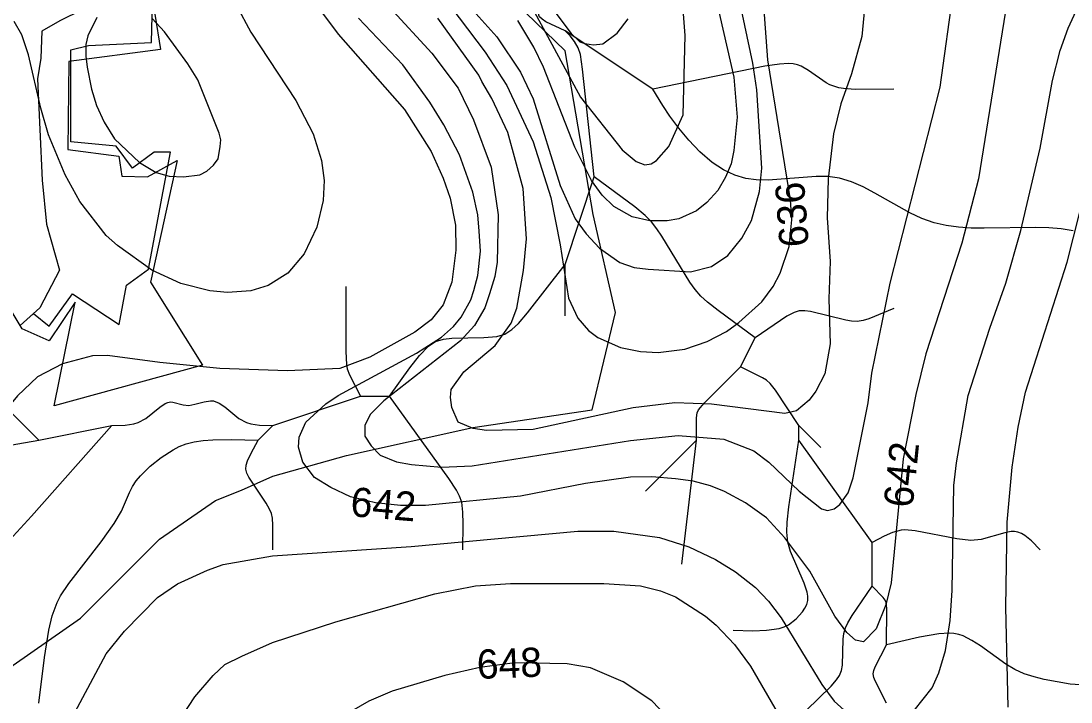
# Model space of a CAD drawing. Extents: x -709584 to -702006, y -1161789 to -1157496.
# Drawn here: x -705808.1 to -705448.9, y -1160761.6 to -1160528.7 of the extents above; entities that cross this region are included whole.
import ezdxf

# ---------------------------------------------------------------- set-up
doc = ezdxf.new("R2010")
doc.units = 0
for name, color, linetype in [('102_obvod PÚ', 7, 'Continuous'), ('103_hranice KÚ', 7, 'Continuous'), ('120_vrstevnice hlavní', 7, 'Continuous'), ('121_vrstevnice hlavní_popis', 7, 'Continuous'), ('122_vrstevnice základní', 7, 'Continuous'), ('124_vrstevnice doplňková', 7, 'Continuous'), ('408_BPEJ_linie', 7, 'Continuous'), ('411_akumulovaný odtok', 7, 'Continuous'), ('419_LPIS PB', 7, 'Continuous')]:
    doc.layers.add(name, color=color, linetype=linetype)

msp = doc.modelspace()

# ---------------------------------------------------------------- linework, layer by layer
at = {"layer": '102_obvod PÚ'}
msp.add_lwpolyline([(-705826.94, -1160427.36), (-705803.04, -1160451.48), (-705774.99, -1160452.69), (-705772.92, -1160476.52), (-705777.28, -1160481.34), (-705775.29, -1160489.21), (-705766.13, -1160501.98), (-705760.34, -1160538.38), (-705791.68, -1160542.51), (-705792.04, -1160572.56), (-705774.63, -1160574.91), (-705773.56, -1160581.69), (-705764.78, -1160581.98), (-705754.72, -1160576.34), (-705763.81, -1160617.97), (-705745.97, -1160646.41), (-705796.77, -1160660.27), (-705789.61, -1160624.81), (-705798.41, -1160638.03), (-705807.67, -1160633.94), (-705823.11, -1160608.36)], dxfattribs=at)
at = {"layer": '103_hranice KÚ'}
msp.add_lwpolyline([(-705832.73, -1160764.32), (-705787.69, -1160732.88), (-705760.75, -1160705.85), (-705741.54, -1160692.64), (-705732.7, -1160689.14), (-705722, -1160684.34), (-705696.8, -1160677.24), (-705653.54, -1160667.74), (-705612.75, -1160661.65), (-705604.78, -1160628.34), (-705612.41, -1160594.84), (-705621.9, -1160538.88), (-705635.36, -1160525.89)], dxfattribs=at)
msp.add_lwpolyline([(-705832.73, -1160764.32), (-705787.69, -1160732.88), (-705760.75, -1160705.85), (-705741.54, -1160692.64), (-705732.7, -1160689.14), (-705722, -1160684.34), (-705696.8, -1160677.24), (-705653.54, -1160667.74), (-705612.75, -1160661.65), (-705604.78, -1160628.34), (-705612.41, -1160594.84), (-705621.9, -1160538.88), (-705635.36, -1160525.89)], dxfattribs=at)
at = {"layer": '120_vrstevnice hlavní'}
for points in [[(-705634.7, -1160521.33), (-705616.66, -1160554.73), (-705602.41, -1160572.69), (-705597.71, -1160576.68), (-705594.72, -1160577.81), (-705592.58, -1160577.53), (-705590.73, -1160576.39), (-705586.45, -1160571.54), (-705581.61, -1160560.72), (-705580.9, -1160533.64), (-705583.03, -1160505.43)], [(-705690.47, -1160666.87), (-705690.47, -1160670.72), (-705688.34, -1160674), (-705685.2, -1160677.13), (-705679.64, -1160679.41), (-705674.51, -1160680.41), (-705664.26, -1160681.27), (-705653.71, -1160680.84), (-705599.56, -1160672.15), (-705583.32, -1160670.44), (-705567.64, -1160671.72), (-705557.38, -1160675.71), (-705552.25, -1160679.56), (-705541.85, -1160689.53), (-705534.3, -1160695.52), (-705532.16, -1160696.08), (-705529.88, -1160695.52), (-705528.03, -1160694.09), (-705525.18, -1160690.1), (-705523.47, -1160684.97), (-705518.34, -1160659.32), (-705517.06, -1160649.06), (-705510.79, -1160618.28), (-705493.69, -1160551.31), (-705488.99, -1160517.4)], [(-705682.07, -1160523.95), (-705667.53, -1160539.63), (-705658.56, -1160551.6), (-705653.28, -1160562.43), (-705647.3, -1160578.67), (-705644.88, -1160594.91), (-705645.16, -1160611.16), (-705645.97, -1160616.09), (-705647.87, -1160621.99), (-705649.46, -1160626.75), (-705653, -1160632.82), (-705657.7, -1160638.09), (-705683.92, -1160658.61), (-705688.48, -1160663.17), (-705690.47, -1160666.87)]]:
    msp.add_lwpolyline(points, dxfattribs=at)
at = {"layer": '122_vrstevnice základní'}
for points in [[(-705444.39, -1160387.58), (-705450.51, -1160389.29), (-705463.77, -1160394.57), (-705502.67, -1160412.81), (-705507.51, -1160415.8), (-705514.07, -1160420.93), (-705519.34, -1160426.2), (-705523.19, -1160431.33), (-705525.61, -1160436.46), (-705526.75, -1160444.16), (-705525.89, -1160456.98), (-705521.05, -1160482.63), (-705519.34, -1160495.45), (-705518.48, -1160513.41), (-705520.48, -1160533.93), (-705524.04, -1160546.75), (-705527.6, -1160557.01), (-705530.17, -1160567.27), (-705532.02, -1160582.66), (-705532.34, -1160596.03)], [(-705575.2, -1160500.01), (-705564.22, -1160547.89), (-705563.08, -1160561.57), (-705564.22, -1160572.97), (-705565.22, -1160577.53), (-705567.07, -1160582.09), (-705569.78, -1160586.65), (-705573.48, -1160590.78), (-705577.05, -1160593.63), (-705583.03, -1160596.34), (-705587.02, -1160597.05), (-705593.01, -1160597.05), (-705598.99, -1160595.63), (-705605.26, -1160592.06), (-705609.25, -1160588.22), (-705612.96, -1160583.23), (-705618.66, -1160571.83), (-705629.34, -1160544.47), (-705632.62, -1160537.63), (-705638.18, -1160528.51)], [(-705673.09, -1160507.71), (-705649.29, -1160539.34), (-705641.88, -1160550.74), (-705632.91, -1160569.98), (-705626.87, -1160589.03), (-705623.64, -1160605.17), (-705620.79, -1160623.41), (-705617.66, -1160630.25), (-705613.95, -1160634.53), (-705610.82, -1160636.95), (-705602.98, -1160640.37), (-705596.14, -1160641.65), (-705590.16, -1160642.08), (-705581.04, -1160640.94), (-705573.34, -1160638.23), (-705566.79, -1160634.81), (-705562.51, -1160631.82), (-705554.68, -1160624.7), (-705550.83, -1160619.42), (-705548.41, -1160614.86), (-705545.27, -1160605.74), (-705544.42, -1160596.62), (-705544.84, -1160589.78), (-705552.68, -1160541.91), (-705555.1, -1160507.71)], [(-705661.69, -1160515.69), (-705645.3, -1160534.07), (-705637.18, -1160546.18), (-705632.91, -1160555.3), (-705623.64, -1160584.94), (-705618.51, -1160596.34), (-705614.81, -1160601.47), (-705610.25, -1160606.31), (-705603.27, -1160611.3), (-705598.4, -1160612.96), (-705593.58, -1160613.58), (-705579.04, -1160614.44), (-705571.92, -1160612.58), (-705566.36, -1160608.88), (-705561.52, -1160602.89), (-705558.24, -1160596.91), (-705555.53, -1160586.93), (-705554.68, -1160578.96), (-705556.39, -1160552.17), (-705557.81, -1160543.05), (-705564.08, -1160513.41)], [(-705470.32, -1160518.82), (-705480.58, -1160582.66), (-705486.28, -1160604.6), (-705498.53, -1160642.51), (-705501.95, -1160656.47), (-705506.37, -1160678.42), (-705510.42, -1160720.83), (-705512.27, -1160728.32), (-705515.57, -1160736.6), (-705519.91, -1160740.97), (-705522.62, -1160740.4), (-705525.61, -1160737.83), (-705529.74, -1160732.28), (-705538.29, -1160716.89), (-705546.84, -1160705.49), (-705553.11, -1160698.65), (-705560.23, -1160693.52), (-705567.43, -1160689.57), (-705572.2, -1160687.68)], [(-705502.52, -1160764.48), (-705496.4, -1160756.79), (-705494.12, -1160751.66), (-705491.84, -1160743.96), (-705490.27, -1160733.7), (-705489.56, -1160723.44), (-705488.99, -1160687.53), (-705488.13, -1160679.84), (-705484.14, -1160656.76), (-705476.73, -1160633.67), (-705471.18, -1160618.28), (-705466.05, -1160600.33), (-705459.49, -1160572.11), (-705455.21, -1160549.03), (-705452.65, -1160538.77), (-705449.94, -1160531.08), (-705445.24, -1160520.82)], [(-705706.72, -1160523.67), (-705699.59, -1160533.21), (-705676.88, -1160558.91), (-705667.82, -1160573.26), (-705663.69, -1160582.38), (-705661.26, -1160589.21), (-705659.42, -1160598.54), (-705659.29, -1160607.07), (-705660.69, -1160618), (-705663.69, -1160625.69), (-705667.82, -1160630.82), (-705673.37, -1160635.1), (-705688.76, -1160643.65), (-705699.02, -1160647.49), (-705716.98, -1160648.35), (-705740.06, -1160647.49), (-705760.58, -1160645.5), (-705778.54, -1160643.08)], [(-705734.36, -1160523.38), (-705729.52, -1160532.5), (-705714.13, -1160555.87), (-705708.14, -1160567.27), (-705705.29, -1160576.39), (-705704.44, -1160583.23), (-705704.72, -1160590.07), (-705706.86, -1160599.19), (-705711.28, -1160608.31), (-705716.83, -1160614.86), (-705723.53, -1160619.14), (-705729.52, -1160620.99), (-705737.5, -1160621.56), (-705743.48, -1160620.99), (-705753.46, -1160618.43)], [(-705625.78, -1160525.09), (-705619.87, -1160532.96), (-705616.95, -1160535.78), (-705615.24, -1160536.35), (-705612.24, -1160536.84), (-705609.11, -1160536.49), (-705604.12, -1160532.79), (-705600.42, -1160527.94)], [(-705753.46, -1160618.43), (-705763.29, -1160613.86), (-705775.12, -1160605.46), (-705778.96, -1160602.04), (-705787.94, -1160590.35), (-705792.93, -1160581.24), (-705798.63, -1160567.55), (-705801.33, -1160558.44), (-705805.47, -1160540.2), (-705807.75, -1160533.36), (-705810.45, -1160528.8)], [(-705572.2, -1160687.68), (-705578.16, -1160686.06), (-705584.17, -1160685.26), (-705592.26, -1160684.56), (-705599.56, -1160684.69), (-705614.95, -1160686.82), (-705637.18, -1160691.24), (-705669.67, -1160694.38), (-705678.22, -1160694.38), (-705686.77, -1160693.52), (-705695.32, -1160691.38), (-705702.16, -1160688.25), (-705707.71, -1160684.83), (-705711.71, -1160679.56), (-705713.13, -1160674.43), (-705712.99, -1160671.01), (-705710.71, -1160665.88), (-705703.87, -1160659.61), (-705699.59, -1160656.76), (-705672.8, -1160642.22), (-705664.26, -1160636.81), (-705660.12, -1160633.1), (-705657.56, -1160629.97), (-705654.24, -1160623.99), (-705653.14, -1160620.85), (-705651.86, -1160615.72), (-705650.88, -1160607.44), (-705651.37, -1160600.49), (-705651.86, -1160594.91), (-705653.57, -1160587.22), (-705658.13, -1160574.4), (-705663.4, -1160564.14), (-705668.25, -1160556.44), (-705677.51, -1160543.62), (-705692.61, -1160527.66)], [(-705532.34, -1160596.03), (-705531.31, -1160610.87), (-705531.73, -1160623.7), (-705531.31, -1160639.09), (-705533.16, -1160649.35), (-705536.15, -1160655.33), (-705538.43, -1160658.32), (-705542.85, -1160662.03), (-705546.84, -1160662.88), (-705571.92, -1160659.75), (-705584.46, -1160659.32), (-705598.71, -1160661.03), (-705632.91, -1160668.44), (-705648.87, -1160668.73), (-705653.43, -1160668.01), (-705658.58, -1160665.88), (-705660.69, -1160660.89), (-705661.16, -1160657.48), (-705660.98, -1160654.76), (-705656.56, -1160648.63), (-705645.87, -1160639.66), (-705640.46, -1160631.96), (-705638.46, -1160626.83), (-705636.18, -1160614.01), (-705635.19, -1160603.18), (-705636.29, -1160585.98), (-705641.6, -1160566.84), (-705647.01, -1160555.16), (-705650.43, -1160549.32), (-705651.43, -1160547.21), (-705665.54, -1160527.66)], [(-705470.46, -1160763.34), (-705471.18, -1160729.14), (-705470.75, -1160700.07), (-705469.04, -1160681.27), (-705467.04, -1160667.59), (-705464.48, -1160655.62), (-705450.23, -1160611.16), (-705445.95, -1160594.06)], [(-705778.54, -1160643.08), (-705783.67, -1160643.22), (-705793.92, -1160645.93), (-705802.47, -1160650.34), (-705809.31, -1160656.9), (-705819, -1160668.44), (-705826.56, -1160675.99), (-705833.82, -1160680.98), (-705841.52, -1160684.26), (-705862.04, -1160690.1), (-705872.3, -1160693.95), (-705879.99, -1160697.94), (-705885.12, -1160702.5), (-705888.54, -1160708.77), (-705888.97, -1160713.18), (-705888.4, -1160718.6), (-705884.55, -1160727.15), (-705882.41, -1160730), (-705876.14, -1160736.27), (-705854.91, -1160750.09), (-705850.35, -1160753.65), (-705845.93, -1160758.21), (-705841.52, -1160763.91)], [(-705796.77, -1160778.45), (-705778.96, -1160745.1), (-705772.69, -1160737.41), (-705761.44, -1160725.87), (-705754.6, -1160721.16), (-705744.34, -1160716.46), (-705738.92, -1160714.61), (-705722.11, -1160711.62), (-705674.57, -1160708.43), (-705617.58, -1160703.15), (-705605.26, -1160703.21), (-705589.67, -1160705.37), (-705579.61, -1160708.48), (-705570.49, -1160712.9), (-705563.65, -1160717.03), (-705556.81, -1160722.45), (-705552.4, -1160727.15), (-705548.12, -1160732.85), (-705534.16, -1160755.65)], [(-705757.09, -1160772.66), (-705748.67, -1160759.84), (-705742.32, -1160752.5), (-705738.4, -1160748.82), (-705732.51, -1160745.96), (-705722.11, -1160741.26), (-705700.45, -1160734.13), (-705666.54, -1160724.58), (-705652.57, -1160721.88), (-705640.6, -1160721.02), (-705608.68, -1160721.02), (-705596.14, -1160721.88), (-705589.3, -1160723.59), (-705584.17, -1160725.58), (-705573.91, -1160732.28), (-705570.35, -1160735.27), (-705564.08, -1160741.97), (-705558.52, -1160749.38), (-705548.98, -1160765.91)], [(-705579.61, -1160774.46), (-705592.3, -1160761.2), (-705602.13, -1160754.65), (-705613.24, -1160749.95), (-705621.22, -1160748.52), (-705639.18, -1160748.24), (-705651.15, -1160749.8), (-705663.12, -1160752.51), (-705681.07, -1160757.93), (-705689.05, -1160761.35), (-705701.02, -1160768.19)], [(-705534.16, -1160755.65), (-705529.88, -1160761.35), (-705523.19, -1160767.33)]]:
    msp.add_lwpolyline(points, dxfattribs=at)
at = {"layer": '124_vrstevnice doplňková'}
for points in [[(-705782.1, -1160527.51), (-705785.23, -1160533.78), (-705785.87, -1160536.72), (-705785.87, -1160540.73), (-705785.48, -1160544.49), (-705783.93, -1160552.02), (-705782.24, -1160557.58), (-705779.68, -1160563.28), (-705776.11, -1160568.98), (-705767.56, -1160577.1), (-705761.86, -1160580.52), (-705757.42, -1160581.73), (-705752.45, -1160581.93), (-705746.9, -1160581.22), (-705744.56, -1160580.05), (-705742.23, -1160578.02), (-705740.63, -1160575.82), (-705739.92, -1160571.54), (-705739.71, -1160569.32), (-705740.35, -1160566.99), (-705747.61, -1160548.75), (-705751.03, -1160543.33)], [(-705751.03, -1160543.33), (-705758.97, -1160532.33), (-705763.2, -1160527.77)]]:
    msp.add_lwpolyline(points, dxfattribs=at)
at = {"layer": '408_BPEJ_linie'}
msp.add_lwpolyline([(-705808.41, -1160632.77), (-705803.79, -1160628.65), (-705798.5, -1160633), (-705790.5, -1160622), (-705774.5, -1160632.5), (-705772, -1160619), (-705764.5, -1160613.5), (-705757, -1160573.5), (-705762.5, -1160573.5), (-705770, -1160579), (-705775.5, -1160571.5), (-705791, -1160570), (-705791, -1160538.5), (-705785, -1160537), (-705763.5, -1160536), (-705763, -1160517.5), (-705769, -1160501.5), (-705778, -1160480.5), (-705772, -1160473), (-705776, -1160452), (-705805, -1160448), (-705832.5, -1160423)], dxfattribs=at)
at = {"layer": '411_akumulovaný odtok'}
for p, q in [((-705591.99, -1160552), (-705621.99, -1160532)), ((-705621.99, -1160612), (-705611.99, -1160582)), ((-705621.99, -1160629.5), (-705621.99, -1160612)), ((-705561.99, -1160647), (-705556.99, -1160637)), ((-705721.99, -1160667), (-705691.99, -1160657)), ((-705691.99, -1160657), (-705681.99, -1160657)), ((-705811.99, -1160662), (-705801.99, -1160672)), ((-705801.99, -1160672), (-705776.99, -1160667)), ((-705726.99, -1160672), (-705721.99, -1160667)), ((-705541.99, -1160672), (-705541.99, -1160667)), ((-705534.49, -1160674.5), (-705541.99, -1160667)), ((-705594.49, -1160689.5), (-705576.99, -1160672)), ((-705581.99, -1160714.5), (-705576.99, -1160672)), ((-705516.99, -1160707), (-705541.99, -1160672)), ((-705516.99, -1160722), (-705516.99, -1160707))]:
    msp.add_line(p, q, dxfattribs=at)
for points in [[(-705621.99, -1160532), (-705628.53, -1160528.9), (-705629.81, -1160528.08), (-705630.68, -1160527.18), (-705630.91, -1160526.67), (-705630.88, -1160525.47), (-705630.44, -1160524.14), (-705628.23, -1160519.19), (-705627.86, -1160517.77), (-705627.92, -1160516.4), (-705628.38, -1160515.07), (-705629.47, -1160513.09), (-705636.99, -1160502)], [(-705611.99, -1160582), (-705616.04, -1160545.17), (-705616.75, -1160540.11), (-705617.46, -1160537.88), (-705618.71, -1160535.65), (-705620.2, -1160533.78), (-705621.99, -1160532)], [(-705509.49, -1160552), (-705522.77, -1160552.06), (-705526.72, -1160551.75), (-705528.34, -1160551.47), (-705531.41, -1160550.52), (-705532.7, -1160549.85), (-705538.74, -1160545.58), (-705541.2, -1160544.14), (-705542.5, -1160543.65), (-705543.97, -1160543.34), (-705545.5, -1160543.23), (-705548.68, -1160543.39), (-705553.6, -1160544.15), (-705591.99, -1160552)], [(-705448.13, -1160600.47), (-705452.29, -1160599.78), (-705456.56, -1160599.42), (-705460.92, -1160599.29), (-705478.63, -1160599.55), (-705483.02, -1160599.47), (-705487.35, -1160599.21), (-705491.59, -1160598.65), (-705495.71, -1160597.71), (-705499.94, -1160596.18), (-705504.05, -1160594.25), (-705515.99, -1160587.52), (-705519.96, -1160585.43), (-705523.99, -1160583.68), (-705528.12, -1160582.45), (-705532.05, -1160581.9), (-705536.07, -1160581.82), (-705552.54, -1160583.06), (-705556.63, -1160582.99), (-705560.19, -1160582.52), (-705563.95, -1160581.37), (-705567.84, -1160579.52), (-705571.68, -1160577.01), (-705575.84, -1160573.46), (-705579.67, -1160569.44), (-705583.12, -1160565.27), (-705586.11, -1160561.21), (-705588.56, -1160557.58), (-705591.99, -1160552)], [(-705556.99, -1160637), (-705569.59, -1160627.72), (-705573.23, -1160624.81), (-705575.5, -1160622.73), (-705577.51, -1160620.45), (-705579.28, -1160617.99), (-705588.85, -1160602.29), (-705590.55, -1160599.77), (-705592.42, -1160597.4), (-705594.59, -1160595.22), (-705598.15, -1160592.24), (-705611.99, -1160582)], [(-705681.99, -1160657), (-705675.05, -1160647.29), (-705671.78, -1160643.04), (-705668.69, -1160639.85), (-705666.34, -1160638.31), (-705663.62, -1160637.5), (-705660.66, -1160637.16), (-705649.82, -1160636.97), (-705645.34, -1160636.54), (-705642.6, -1160635.72), (-705640.16, -1160634.15), (-705637.95, -1160632.08), (-705634.86, -1160628.52), (-705621.99, -1160612)], [(-705696.99, -1160619.5), (-705697.03, -1160641.67), (-705696.8, -1160646.2), (-705696.48, -1160647.63), (-705695.7, -1160649.68), (-705691.99, -1160657)], [(-705509.49, -1160627), (-705518.04, -1160630.51), (-705520.07, -1160631.1), (-705522.03, -1160631.39), (-705524, -1160631.3), (-705526, -1160630.96), (-705537.99, -1160628.01), (-705539.95, -1160627.75), (-705541.85, -1160627.79), (-705543.62, -1160628.31), (-705546.18, -1160629.64), (-705556.99, -1160637)], [(-705576.99, -1160672), (-705577.03, -1160664.34), (-705576.76, -1160662.69), (-705576.31, -1160661.66), (-705574.39, -1160659.34), (-705561.99, -1160647)], [(-705541.99, -1160667), (-705550.02, -1160654.88), (-705551.77, -1160652.61), (-705553.03, -1160651.56), (-705554.45, -1160650.72), (-705561.99, -1160647)], [(-705656.99, -1160709.5), (-705656.82, -1160700.61), (-705656.9, -1160696.64), (-705657.34, -1160693.28), (-705658.06, -1160691.15), (-705659.14, -1160689.11), (-705661.76, -1160685.17), (-705681.99, -1160657)], [(-705776.99, -1160667), (-705772.5, -1160666.9), (-705769.45, -1160666.4), (-705767.96, -1160665.95), (-705765.35, -1160664.61), (-705760.64, -1160660.73), (-705758.81, -1160659.52), (-705757.9, -1160659.13), (-705756.98, -1160658.94), (-705756.14, -1160658.98), (-705752.64, -1160660), (-705750.7, -1160660.14), (-705748.6, -1160659.76), (-705745.4, -1160658.89), (-705743.3, -1160658.56), (-705742.29, -1160658.62), (-705740.29, -1160659.36), (-705738.38, -1160660.65), (-705733.61, -1160664.61), (-705731, -1160665.96), (-705729.51, -1160666.41), (-705726.46, -1160666.9), (-705721.99, -1160667)], [(-705879.49, -1160672), (-705869.31, -1160671.98), (-705861.88, -1160671.58), (-705857.48, -1160670.71), (-705852.85, -1160669.09), (-705851.7, -1160668.91), (-705850.37, -1160668.95), (-705849.01, -1160669.2), (-705846.24, -1160670.11), (-705837.71, -1160673.99), (-705834.81, -1160675.15), (-705831.85, -1160675.94), (-705828.8, -1160676.16), (-705825.69, -1160675.98), (-705820.97, -1160675.36), (-705801.99, -1160672)], [(-705836.99, -1160737), (-705827.69, -1160721.34), (-705825.7, -1160718.39), (-705823.57, -1160715.69), (-705821.18, -1160713.4), (-705816.06, -1160709.87), (-705813.39, -1160707.49), (-705810.8, -1160704.89), (-705804.48, -1160697.99), (-705776.99, -1160667)], [(-705801.99, -1160762), (-705800.05, -1160746.43), (-705798.56, -1160737.03), (-705797.37, -1160732.13), (-705795.69, -1160727.56), (-705794.53, -1160725.33), (-705791.76, -1160721.07), (-705780.62, -1160706.81), (-705776.18, -1160700.59), (-705773.74, -1160696.28), (-705771.02, -1160689.91), (-705769.97, -1160687.89), (-705768.7, -1160686), (-705767.23, -1160684.23), (-705763.85, -1160680.95), (-705760.09, -1160677.97), (-705756.05, -1160675.36), (-705753.94, -1160674.25), (-705751.62, -1160673.33), (-705748.86, -1160672.65), (-705745.77, -1160672.2), (-705742.51, -1160671.92), (-705736.06, -1160671.76), (-705726.99, -1160672)], [(-705721.99, -1160709.5), (-705721.89, -1160701.14), (-705722.08, -1160698.7), (-705722.43, -1160697.14), (-705723.04, -1160695.68), (-705724.26, -1160693.59), (-705730.15, -1160684.73), (-705730.84, -1160683.35), (-705731.21, -1160681.95), (-705731.1, -1160680.56), (-705730.66, -1160679.14), (-705729.4, -1160676.47), (-705726.99, -1160672)], [(-705564.49, -1160737), (-705557.78, -1160737.2), (-705553.13, -1160737.08), (-705548.77, -1160736.48), (-705547.01, -1160735.92), (-705545.56, -1160735.16), (-705542.97, -1160733.17), (-705540.82, -1160730.81), (-705539.97, -1160729.54), (-705539.33, -1160728.21), (-705538.98, -1160726.83), (-705538.96, -1160725.42), (-705539.19, -1160723.97), (-705540.16, -1160720.97), (-705544.89, -1160710.11), (-705545.78, -1160706.9), (-705546.09, -1160703.5), (-705545.97, -1160700.05), (-705545.41, -1160694.81), (-705541.99, -1160672)], [(-705459.49, -1160709.5), (-705462.45, -1160706.45), (-705464.67, -1160704.66), (-705465.87, -1160703.94), (-705467.07, -1160703.45), (-705468.27, -1160703.23), (-705469.38, -1160703.29), (-705471.61, -1160703.74), (-705479.67, -1160705.98), (-705483.19, -1160706.34), (-705487.93, -1160705.82), (-705502.22, -1160703.03), (-705505.74, -1160702.72), (-705507.02, -1160702.83), (-705509.94, -1160703.63), (-705512.87, -1160704.87), (-705516.99, -1160707)], [(-705539.49, -1160764.5), (-705531.01, -1160756.23), (-705529.11, -1160754.07), (-705528.08, -1160752.54), (-705527.42, -1160750.83), (-705527.11, -1160748.96), (-705526.86, -1160740.05), (-705526.63, -1160738.12), (-705526.1, -1160736.28), (-705525.28, -1160734.52), (-705523.76, -1160731.97), (-705516.99, -1160722)], [(-705511.99, -1160742), (-705511.95, -1160729.64), (-705512.15, -1160727.51), (-705512.44, -1160726.78), (-705513.13, -1160725.81), (-705516.99, -1160722)], [(-705429.49, -1160759.5), (-705430.33, -1160758.55), (-705432.5, -1160756.89), (-705433.94, -1160756.11), (-705435.54, -1160755.55), (-705437.25, -1160755.31), (-705439.01, -1160755.35), (-705444.1, -1160755.87), (-705449.2, -1160755.53), (-705458.05, -1160753.91), (-705461.55, -1160753.02), (-705464.97, -1160751.92), (-705468.18, -1160750.43), (-705471.19, -1160748.6), (-705479.88, -1160742.41), (-705482.79, -1160740.51), (-705485.78, -1160738.98), (-705487.33, -1160738.47), (-705488.97, -1160738.17), (-705490.65, -1160738.07), (-705494.12, -1160738.28), (-705500.7, -1160739.45), (-705511.99, -1160742)], [(-705511.99, -1160762), (-705515.86, -1160754.4), (-705516.36, -1160753.2), (-705516.61, -1160752), (-705516.36, -1160750.8), (-705515.86, -1160749.6), (-705511.99, -1160742)]]:
    msp.add_lwpolyline(points, dxfattribs=at)
at = {"layer": '419_LPIS PB'}
msp.add_lwpolyline([(-705817.42, -1160437.69), (-705791.14, -1160461.04), (-705779.13, -1160476.86), (-705773.9, -1160499.6), (-705773.9, -1160511.5), (-705781, -1160521), (-705787.2, -1160524.8), (-705794.8, -1160528.6), (-705801, -1160532.1), (-705801.3, -1160541.4), (-705802.4, -1160548.41), (-705800.9, -1160583.06), (-705799.4, -1160598.12), (-705794.9, -1160613.94), (-705801.65, -1160626.74), (-705808.41, -1160632.77)], dxfattribs=at)

# ---------------------------------------------------------------- texts
at = {"layer": '121_vrstevnice hlavní_popis'}
for s, rotation, p in [('636', 94.3298, (-705538.57, -1160605.62)), ('642', 84.1832, (-705503.11, -1160695.39)), ('642', 355.2412, (-705695.64, -1160698)), ('648', 2.201, (-705651.99, -1160753.73))]:
    msp.add_text(s, height=10, rotation=rotation, dxfattribs=at).set_placement(p)

doc.saveas('drawing.dxf')
